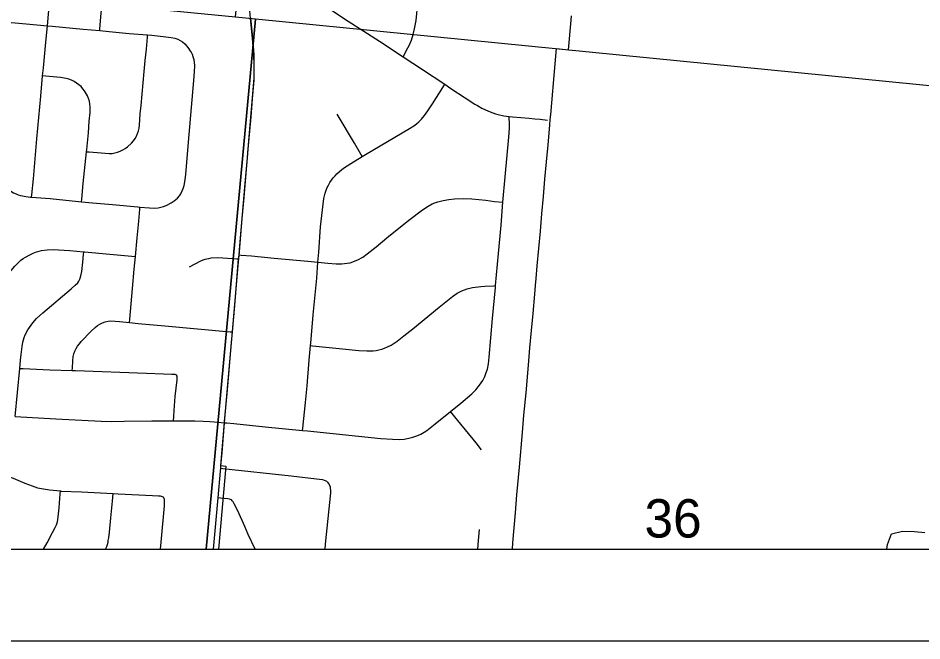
# Model space of a CAD drawing. Extents: x 831 to 1552, y 430 to 870.
# Drawn here: x 1316.8 to 1336.51, y 648.94 to 662.53 of the extents above; entities that cross this region are included whole.
import ezdxf

# ---------------------------------------------------------------- set-up
doc = ezdxf.new("R2010")
doc.units = 0
for name, color, linetype in [('GM_X_City_Street', 7, 'Continuous'), ('GM_X_Corporation', 7, 'Continuous'), ('GM_X_County_Road', 7, 'Continuous'), ('GM_X_Minor_River', 7, 'Continuous'), ('GM_X_Section_Text', 7, 'Continuous'), ('GM_X_Township_Road', 7, 'Continuous'), ('SH_Data', 7, 'Continuous')]:
    doc.layers.add(name, color=color, linetype=linetype)

msp = doc.modelspace()

# ---------------------------------------------------------------- linework, layer by layer
at = {"layer": 'GM_X_City_Street'}
for points in [[(1323.483, 662.802), (1324.001, 662.46), (1324.685, 662.019), (1325.2, 661.681), (1325.624, 661.403), (1326.106, 661.082), (1326.242, 660.992), (1326.553, 660.785), (1326.764, 660.647), (1326.818, 660.615), (1326.916, 660.561), (1326.992, 660.524), (1327.048, 660.5), (1327.095, 660.479), (1327.154, 660.456), (1327.21, 660.438), (1327.272, 660.419), (1327.393, 660.391), (1327.51, 660.375), (1327.58, 660.369), (1327.765, 660.353), (1327.948, 660.339), (1328.07, 660.329), (1328.185, 660.318), (1328.349, 660.301)], [(1325.2, 661.681), (1325.3, 661.874), (1325.329, 661.93), (1325.379, 662.046), (1325.419, 662.166), (1325.449, 662.288), (1325.481, 662.473), (1325.521, 662.851)], [(1323.008, 653.528), (1323.013, 653.576), (1323.074, 654.136), (1323.107, 654.505), (1323.149, 655.062), (1323.178, 655.379), (1323.184, 655.433), (1323.239, 656.052), (1323.317, 656.855), (1323.343, 657.202), (1323.36, 657.418), (1323.401, 657.97), (1323.453, 658.464), (1323.469, 658.587), (1323.483, 658.647), (1323.502, 658.707), (1323.522, 658.774), (1323.545, 658.83), (1323.572, 658.882), (1323.603, 658.937), (1323.636, 658.986), (1323.677, 659.037), (1323.716, 659.081), (1323.756, 659.126), (1323.81, 659.177), (1323.902, 659.249), (1324.06, 659.354), (1324.305, 659.504), (1324.376, 659.548), (1324.856, 659.831), (1325.341, 660.114), (1325.434, 660.176), (1325.493, 660.218), (1325.54, 660.259), (1325.599, 660.318), (1325.666, 660.398), (1325.74, 660.505), (1325.837, 660.653), (1326.062, 661.01), (1326.106, 661.082)], [(1321.304, 653.695), (1321.354, 653.692), (1321.51, 653.68), (1322.188, 653.609), (1323.008, 653.528), (1323.113, 653.518), (1324.716, 653.356), (1324.964, 653.338), (1325.121, 653.335), (1325.224, 653.342), (1325.323, 653.359), (1325.409, 653.38), (1325.501, 653.41), (1325.583, 653.448), (1325.656, 653.492), (1325.714, 653.53), (1325.897, 653.675), (1326.232, 653.94), (1326.459, 654.125), (1326.695, 654.329), (1326.785, 654.417), (1326.866, 654.514), (1326.902, 654.566), (1326.934, 654.621), (1326.982, 654.708), (1327.012, 654.794), (1327.035, 654.868), (1327.059, 654.985), (1327.078, 655.128), (1327.151, 655.968), (1327.211, 656.649), (1327.214, 656.688), (1327.276, 657.391), (1327.333, 658.009), (1327.375, 658.508), (1327.426, 659.061), (1327.507, 659.926), (1327.52, 660.121), (1327.52, 660.24), (1327.513, 660.334), (1327.51, 660.375)], [(1324.305, 659.504), (1324.276, 659.554), (1324.136, 659.799), (1323.759, 660.431)], [(1321.621, 657.358), (1321.665, 657.354), (1321.893, 657.337), (1322.386, 657.291), (1323.125, 657.224), (1323.343, 657.202), (1323.555, 657.179), (1323.74, 657.166), (1323.861, 657.165), (1323.982, 657.177), (1324.041, 657.189), (1324.099, 657.206), (1324.156, 657.227), (1324.211, 657.252), (1324.317, 657.312), (1324.417, 657.382), (1324.61, 657.535), (1324.845, 657.733), (1325.325, 658.12), (1325.623, 658.341), (1325.744, 658.422), (1325.835, 658.47), (1325.893, 658.496), (1325.953, 658.518), (1326.074, 658.549), (1326.198, 658.57), (1326.322, 658.582), (1326.509, 658.587), (1326.695, 658.579), (1327.004, 658.55), (1327.188, 658.527), (1327.375, 658.508)], [(1323.178, 655.379), (1323.223, 655.374), (1323.876, 655.308), (1324.234, 655.274), (1324.405, 655.264), (1324.476, 655.264), (1324.547, 655.269), (1324.61, 655.276), (1324.672, 655.288), (1324.732, 655.306), (1324.792, 655.327), (1324.858, 655.353), (1324.936, 655.389), (1325.071, 655.477), (1325.215, 655.591), (1325.408, 655.747), (1325.983, 656.216), (1326.274, 656.45), (1326.379, 656.522), (1326.481, 656.575), (1326.536, 656.6), (1326.592, 656.62), (1326.651, 656.636), (1326.71, 656.648), (1326.894, 656.668), (1326.978, 656.676), (1327.174, 656.686), (1327.214, 656.688)], [(1326.907, 653.11), (1326.791, 653.256), (1326.39, 653.744), (1326.232, 653.94)], [(1321.223, 652.703), (1321.266, 652.698), (1322.756, 652.538), (1323.066, 652.503), (1323.377, 652.47), (1323.44, 652.458), (1323.475, 652.448), (1323.498, 652.437), (1323.525, 652.421), (1323.549, 652.403), (1323.566, 652.381), (1323.586, 652.349), (1323.605, 652.296), (1323.609, 652.26), (1323.613, 652.227), (1323.612, 652.171), (1323.556, 651.611), (1323.502, 651.052), (1323.49, 650.938)], [(1321.972, 650.938), (1321.823, 651.263), (1321.749, 651.435), (1321.592, 651.775), (1321.512, 651.932), (1321.49, 651.973), (1321.472, 651.996), (1321.454, 652.013), (1321.416, 652.031), (1321.375, 652.039), (1321.216, 652.054), (1321.165, 652.059)], [(1326.825, 650.938), (1326.84, 651.126), (1326.866, 651.372)]]:
    msp.add_lwpolyline(points, dxfattribs=at)
at = {"layer": 'GM_X_Corporation'}
for points in [[(1250.766, 650.938), (1386.766, 650.938), (1386.766, 724.317)], [(1321.868, 662.528), (1321.913, 662.095), (1321.942, 661.723), (1321.947, 661.535), (1321.944, 661.224), (1321.945, 661.168), (1321.91, 660.765), (1321.877, 660.373), (1321.809, 659.591), (1321.8, 659.478), (1321.763, 659.056), (1321.725, 658.612), (1321.685, 658.152), (1321.647, 657.704), (1321.623, 657.428), (1321.597, 657.126), (1321.553, 656.617), (1321.524, 656.277), (1321.474, 655.689), (1321.299, 653.706), (1321.221, 652.762), (1321.334, 652.751), (1321.173, 650.938), (1327.582, 650.938), (1327.594, 651.076), (1327.647, 651.729), (1327.68, 652.125), (1327.734, 652.729), (1327.801, 653.483), (1327.834, 653.861), (1327.878, 654.351), (1327.931, 654.953), (1327.965, 655.33), (1327.998, 655.707), (1328.032, 656.084), (1328.069, 656.499), (1328.077, 656.594), (1328.086, 656.688), (1328.099, 656.841), (1328.124, 657.122), (1328.158, 657.499), (1328.191, 657.877), (1328.225, 658.254), (1328.258, 658.631), (1328.292, 659.009), (1328.325, 659.386), (1328.359, 659.763), (1328.397, 660.192), (1328.397, 660.197), (1328.407, 660.31), (1328.417, 660.423), (1328.513, 661.525), (1328.542, 661.859), (1328.801, 661.835), (1328.863, 662.482), (1328.873, 662.576)]]:
    msp.add_lwpolyline(points, dxfattribs=at)
for points in [[(1323.531, 682.478), (1343.776, 680.603), (1341.746, 660.547), (1321.979, 662.503), (1321.541, 662.548)], [(1300.485, 650.938), (1320.907, 650.938), (1321.979, 662.503), (1321.541, 662.548), (1301.887, 664.457)], [(1320.907, 650.938), (1341.147, 650.938), (1342.018, 660.52), (1341.746, 660.547), (1321.979, 662.503)]]:
    msp.add_lwpolyline(points, close=True, dxfattribs=at)
at = {"layer": 'GM_X_County_Road'}
for p, q in [((1321.613, 657.272), (1321.621, 657.358)), ((1321.217, 652.642), (1321.223, 652.703)), ((1321.165, 652.059), (1321.217, 652.642))]:
    msp.add_line(p, q, dxfattribs=at)
for points in [[(1321.621, 657.358), (1321.637, 657.558), (1321.694, 658.239), (1321.756, 658.92), (1321.803, 659.478), (1321.832, 659.85), (1321.893, 660.531), (1321.949, 661.213), (1321.951, 661.525), (1321.947, 661.712), (1321.917, 662.084), (1321.872, 662.517), (1321.839, 662.867)], [(1321.479, 655.679), (1321.528, 656.257), (1321.613, 657.272)], [(1321.304, 653.695), (1321.306, 653.726), (1321.362, 654.336), (1321.406, 654.834), (1321.452, 655.365), (1321.479, 655.679)], [(1321.223, 652.703), (1321.227, 652.749), (1321.251, 653.044), (1321.304, 653.695)], [(1321.067, 650.938), (1321.137, 651.736), (1321.165, 652.059)]]:
    msp.add_lwpolyline(points, dxfattribs=at)
at = {"layer": 'GM_X_Minor_River'}
for points in [[(1335.745, 650.938), (1335.762, 651.039), (1335.848, 651.273), (1336.083, 651.33)], [(1336.083, 651.33), (1336.347, 651.327), (1336.574, 651.301)]]:
    msp.add_lwpolyline(points, dxfattribs=at)
at = {"layer": 'GM_X_Township_Road'}
msp.add_line((1316.742, 653.835), (1316.842, 654.882), dxfattribs=at)
for points in [[(1317.442, 662.355), (1317.489, 662.868), (1317.504, 663.056), (1317.504, 663.184), (1317.499, 663.258), (1317.491, 663.325), (1317.477, 663.373), (1317.453, 663.439), (1317.43, 663.49), (1317.369, 663.594), (1317.265, 663.746), (1317.224, 663.802), (1316.719, 664.499), (1316.35, 665.024), (1316.136, 665.321), (1315.856, 665.719), (1315.814, 665.779)], [(1318.584, 662.252), (1318.587, 662.291), (1318.617, 662.634), (1318.636, 662.822), (1318.661, 662.95), (1318.697, 663.06), (1318.727, 663.124), (1318.755, 663.17), (1318.793, 663.22), (1318.834, 663.269), (1318.878, 663.313), (1318.925, 663.353)], [(1316.348, 662.455), (1316.414, 662.451), (1316.981, 662.4), (1317.442, 662.355)], [(1317.339, 661.267), (1317.355, 661.44), (1317.408, 661.999), (1317.442, 662.355)], [(1317.442, 662.355), (1317.545, 662.347), (1318.224, 662.286), (1318.584, 662.252)], [(1318.297, 659.61), (1318.354, 659.605), (1318.791, 659.572), (1318.853, 659.574), (1318.914, 659.582), (1318.973, 659.598), (1319.031, 659.62), (1319.086, 659.648), (1319.138, 659.681), (1319.188, 659.718), (1319.28, 659.8), (1319.322, 659.846), (1319.357, 659.896), (1319.386, 659.951), (1319.41, 660.008), (1319.428, 660.067), (1319.441, 660.127), (1319.448, 660.189), (1319.468, 660.435), (1319.486, 660.619), (1319.556, 661.358), (1319.577, 661.603), (1319.602, 661.848), (1319.623, 662.106), (1319.628, 662.157)], [(1318.584, 662.252), (1318.791, 662.233), (1319.227, 662.192), (1319.628, 662.157)], [(1319.628, 662.157), (1319.717, 662.15), (1320.029, 662.117), (1320.143, 662.104), (1320.225, 662.087), (1320.289, 662.064), (1320.335, 662.038), (1320.388, 662.004), (1320.439, 661.963), (1320.483, 661.915), (1320.544, 661.836)], [(1320.21, 658.538), (1320.281, 658.597), (1320.32, 658.645), (1320.353, 658.694), (1320.383, 658.753), (1320.406, 658.808), (1320.427, 658.875), (1320.445, 658.998), (1320.458, 659.122), (1320.531, 659.985), (1320.636, 661.165), (1320.652, 661.356), (1320.659, 661.487), (1320.649, 661.566), (1320.641, 661.617), (1320.621, 661.681), (1320.605, 661.729), (1320.575, 661.788), (1320.544, 661.836)], [(1317.097, 658.62), (1317.103, 658.669), (1317.14, 659.016), (1317.214, 659.894), (1317.298, 660.819), (1317.339, 661.267)], [(1318.297, 659.61), (1318.302, 659.658), (1318.336, 660.025), (1318.356, 660.28), (1318.373, 660.466), (1318.376, 660.588), (1318.372, 660.65), (1318.361, 660.711), (1318.342, 660.77), (1318.317, 660.827), (1318.255, 660.935), (1318.219, 660.985), (1318.178, 661.031), (1318.131, 661.072), (1318.08, 661.109), (1318.027, 661.141), (1317.971, 661.168), (1317.913, 661.19), (1317.853, 661.207), (1317.73, 661.227), (1317.412, 661.26), (1317.339, 661.267)], [(1318.19, 658.52), (1318.193, 658.577), (1318.226, 658.919), (1318.297, 659.61)], [(1316.035, 659.024), (1316.164, 659.009), (1316.23, 658.997), (1316.283, 658.985), (1316.334, 658.968), (1316.374, 658.95), (1316.411, 658.931), (1316.459, 658.9), (1316.512, 658.861), (1316.583, 658.802), (1316.649, 658.75), (1316.707, 658.715), (1316.764, 658.688), (1316.805, 658.67), (1316.858, 658.653), (1316.898, 658.644), (1316.976, 658.633), (1317.073, 658.622), (1317.097, 658.62)], [(1317.097, 658.62), (1317.502, 658.589), (1318.12, 658.526), (1318.19, 658.52)], [(1318.19, 658.52), (1318.426, 658.498), (1318.861, 658.458), (1319.414, 658.405), (1319.462, 658.401)], [(1319.363, 657.326), (1319.404, 657.733), (1319.437, 658.094), (1319.458, 658.355), (1319.462, 658.401)], [(1319.462, 658.401), (1319.666, 658.385), (1319.789, 658.38), (1319.855, 658.387), (1319.914, 658.397), (1319.973, 658.415), (1320.036, 658.436), (1320.142, 658.493), (1320.21, 658.538)], [(1316.603, 656.959), (1316.652, 657.018), (1316.732, 657.113), (1316.819, 657.202), (1316.866, 657.242), (1316.916, 657.279), (1316.969, 657.311), (1317.058, 657.36), (1317.132, 657.396), (1317.204, 657.425), (1317.267, 657.441), (1317.315, 657.453), (1317.438, 657.471), (1317.568, 657.478), (1317.686, 657.473), (1317.93, 657.456), (1318.235, 657.429)], [(1316.842, 654.882), (1316.859, 655.064), (1316.873, 655.188), (1316.895, 655.363), (1316.911, 655.453), (1316.939, 655.555), (1316.962, 655.612), (1317.02, 655.722), (1317.086, 655.827), (1317.124, 655.876), (1317.207, 655.969), (1317.342, 656.096), (1317.96, 656.616), (1318.052, 656.699), (1318.105, 656.752), (1318.132, 656.788), (1318.152, 656.826), (1318.174, 656.9), (1318.192, 656.996), (1318.217, 657.203), (1318.23, 657.367), (1318.235, 657.429)], [(1318.235, 657.429), (1318.249, 657.428), (1318.806, 657.378), (1319.287, 657.333), (1319.363, 657.326)], [(1319.232, 655.886), (1319.238, 655.954), (1319.299, 656.625), (1319.338, 657.051), (1319.363, 657.326)], [(1320.545, 657.1), (1320.785, 657.227), (1320.842, 657.251), (1320.882, 657.265), (1320.918, 657.276), (1320.963, 657.284), (1321.017, 657.293), (1321.148, 657.301), (1321.265, 657.296), (1321.572, 657.275), (1321.613, 657.272)], [(1317.985, 654.837), (1317.988, 654.894), (1317.995, 655.043), (1318.006, 655.143), (1318.022, 655.203), (1318.043, 655.262), (1318.07, 655.318), (1318.102, 655.371), (1318.14, 655.421), (1318.181, 655.468), (1318.397, 655.693), (1318.488, 655.778), (1318.537, 655.816), (1318.589, 655.85), (1318.645, 655.878), (1318.704, 655.899), (1318.765, 655.913), (1318.827, 655.918), (1319.013, 655.908), (1319.232, 655.886)], [(1319.232, 655.886), (1319.423, 655.866), (1320.001, 655.814), (1321.425, 655.684), (1321.479, 655.679)], [(1316.842, 654.882), (1316.916, 654.879), (1317.496, 654.854), (1317.985, 654.837)], [(1317.985, 654.837), (1318.055, 654.834), (1319.604, 654.778), (1319.976, 654.765), (1320.156, 654.759), (1320.194, 654.757), (1320.224, 654.754), (1320.243, 654.747), (1320.26, 654.734)], [(1320.19, 653.739), (1320.197, 653.831), (1320.207, 653.961), (1320.232, 654.267), (1320.271, 654.635), (1320.275, 654.673), (1320.271, 654.711), (1320.26, 654.734)], [(1316.742, 653.835), (1317.627, 653.785), (1318.616, 653.731), (1318.844, 653.727), (1319.115, 653.731), (1319.718, 653.738), (1320.19, 653.739)], [(1320.19, 653.739), (1320.66, 653.742), (1320.842, 653.735), (1320.987, 653.721), (1321.081, 653.714), (1321.304, 653.695)], [(1316.616, 652.519), (1316.694, 652.487), (1316.955, 652.379), (1317.108, 652.318), (1317.225, 652.28), (1317.313, 652.26), (1317.488, 652.233), (1317.728, 652.21)], [(1317.355, 650.938), (1317.435, 651.081), (1317.558, 651.3), (1317.613, 651.412), (1317.639, 651.47), (1317.66, 651.534), (1317.672, 651.584), (1317.681, 651.647), (1317.702, 651.841), (1317.724, 652.148), (1317.728, 652.21)], [(1317.728, 652.21), (1317.747, 652.208), (1318.184, 652.19), (1318.877, 652.153)], [(1318.707, 650.938), (1318.715, 650.953), (1318.736, 650.999), (1318.753, 651.044), (1318.765, 651.091), (1318.771, 651.129), (1318.781, 651.186), (1318.797, 651.312), (1318.826, 651.62), (1318.861, 651.99), (1318.877, 652.153)], [(1318.877, 652.153), (1318.987, 652.147), (1319.733, 652.107), (1319.868, 652.103), (1319.899, 652.1), (1319.926, 652.093), (1319.945, 652.087), (1319.959, 652.079), (1319.973, 652.071)], [(1319.909, 650.938), (1319.922, 651.09), (1319.994, 651.884), (1319.999, 651.961), (1320, 651.998), (1319.997, 652.022), (1319.99, 652.044), (1319.982, 652.059), (1319.973, 652.071)]]:
    msp.add_lwpolyline(points, dxfattribs=at)
at = {"layer": 'SH_Data'}
for p, q in [((1250.766, 650.938), (1386.766, 650.938)), ((1248.766, 648.938), (1388.766, 648.938))]:
    msp.add_line(p, q, dxfattribs=at)

# ---------------------------------------------------------------- texts
at = {"layer": 'GM_X_Section_Text'}
msp.add_text('36', height=0.8371, rotation=0, dxfattribs=at).set_placement((1330.462, 651.193))

doc.saveas('drawing.dxf')
